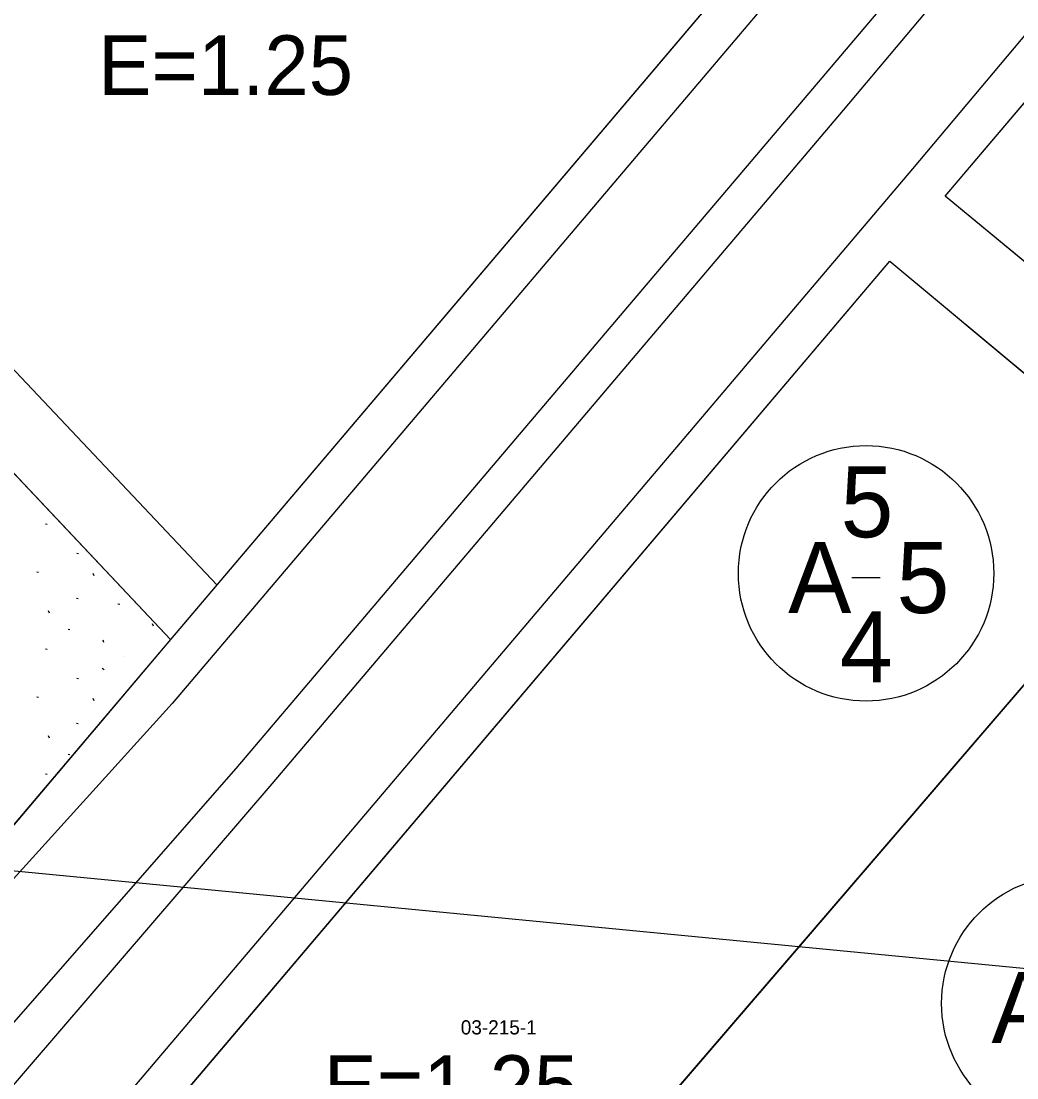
# Model space of a CAD drawing. Extents: x 413946 to 415528, y 4453939 to 4454944.
# Drawn here: x 414039 to 414109.1, y 4454070.2 to 4454144.6 of the extents above; entities that cross this region are included whole.
import ezdxf

# ---------------------------------------------------------------- set-up
doc = ezdxf.new("R2010")
doc.units = 0
for name, color, linetype in [('0_KADASTRO', 7, 'Continuous'), ('KST_ENERJI_NAKIL_HAT', 7, 'Continuous'), ('Level 28', 7, 'Continuous'), ('Level 41', 7, 'Continuous'), ('Level 54', 7, 'Continuous'), ('Level 62', 7, 'Continuous'), ('SEMBOL', 7, 'Continuous'), ('SNR_FONKSIYON', 7, 'Continuous'), ('SNR_YAPIYAK', 7, 'Continuous')]:
    doc.layers.add(name, color=color, linetype=linetype)

msp = doc.modelspace()

# ---------------------------------------------------------------- linework, layer by layer
at = {"layer": '0_KADASTRO'}
for points in [[(414104.071, 4454132.258), (414164.583, 4454203.57), (414172.805, 4454197.437), (414170.662, 4454181.073), (414120.283, 4454118.904)], [(414009.76, 4454143.15), (414068.04, 4454200.16), (414102.4, 4454163.4), (414049.49, 4454101.04)], [(413970.76, 4454105), (414009.76, 4454143.15), (414049.49, 4454101.04), (414024.79, 4454071.92), (414002.18, 4454071.38)], [(414039.197, 4454055.799), (414100.185, 4454127.686), (414120.384, 4454110.851), (414110.604, 4454098.965), (414046.509, 4454024.418), (414044.823, 4454025.915)], [(414046.509, 4454024.418), (414110.604, 4454098.965), (414117.89, 4454093.361), (414125.039, 4454088.029), (414131.844, 4454082.24), (414139.712, 4454075.76), (414126.173, 4454061.05), (414125.868, 4454018.061), (414050.524, 4454020.857)]]:
    msp.add_lwpolyline(points, close=True, dxfattribs=at)
at = {"layer": 'KST_ENERJI_NAKIL_HAT'}
msp.add_line((414007.217, 4454087.747), (414186.528, 4454070.452), dxfattribs=at)
at = {"layer": 'Level 28'}
for p, q in [((414104.071, 4454132.258), (414164.583, 4454203.57)), ((414102.4, 4454163.4), (414049.49, 4454101.04)), ((414120.283, 4454118.904), (414104.071, 4454132.258)), ((414039.197, 4454055.799), (414100.185, 4454127.686)), ((414100.185, 4454127.686), (414120.384, 4454110.851)), ((414049.49, 4454101.04), (414024.79, 4454071.92))]:
    msp.add_line(p, q, dxfattribs=at)
at = {"layer": 'Level 41'}
for p, q in [((414040.662, 4454109.19), (414040.788, 4454109.166)), ((414040.662, 4454109.19), (414040.788, 4454109.166)), ((414042.877, 4454107.122), (414043.004, 4454107.097)), ((414042.877, 4454107.122), (414043.004, 4454107.097)), ((414040.057, 4454105.803), (414040.182, 4454105.779)), ((414040.057, 4454105.803), (414040.182, 4454105.779)), ((414044.091, 4454105.524), (414044.026, 4454105.686)), ((414044.091, 4454105.524), (414044.026, 4454105.686)), ((414042.85, 4454103.956), (414042.977, 4454103.933)), ((414042.85, 4454103.956), (414042.977, 4454103.933)), ((414045.779, 4454103.546), (414045.906, 4454103.522)), ((414045.779, 4454103.546), (414045.906, 4454103.522)), ((414040.947, 4454102.887), (414040.881, 4454103.049)), ((414040.947, 4454102.887), (414040.881, 4454103.049)), ((414042.266, 4454101.752), (414042.392, 4454101.728)), ((414042.266, 4454101.752), (414042.392, 4454101.728)), ((414048.284, 4454101.972), (414048.219, 4454102.136)), ((414048.284, 4454101.972), (414048.219, 4454102.136)), ((414044.788, 4454100.823), (414044.724, 4454100.984)), ((414044.788, 4454100.823), (414044.724, 4454100.984)), ((414040.662, 4454100.384), (414040.788, 4454100.36)), ((414040.662, 4454100.384), (414040.788, 4454100.36)), ((414046.146, 4454099.859), (414046.155, 4454099.858)), ((414046.146, 4454099.859), (414046.155, 4454099.858)), ((414044.671, 4454099.021), (414044.798, 4454098.922)), ((414044.671, 4454099.021), (414044.798, 4454098.922)), ((414042.877, 4454098.316), (414043.004, 4454098.291)), ((414042.877, 4454098.316), (414043.004, 4454098.291)), ((414040.057, 4454096.997), (414040.182, 4454096.973)), ((414040.057, 4454096.997), (414040.182, 4454096.973)), ((414044.091, 4454096.718), (414044.026, 4454096.88)), ((414044.091, 4454096.718), (414044.026, 4454096.88)), ((414042.85, 4454095.15), (414042.977, 4454095.127)), ((414042.85, 4454095.15), (414042.977, 4454095.127)), ((414040.947, 4454094.081), (414040.881, 4454094.243)), ((414040.947, 4454094.081), (414040.881, 4454094.243)), ((414042.266, 4454092.946), (414042.392, 4454092.922)), ((414042.266, 4454092.946), (414042.392, 4454092.922)), ((414040.662, 4454091.578), (414040.788, 4454091.554)), ((414040.662, 4454091.578), (414040.788, 4454091.554))]:
    msp.add_line(p, q, dxfattribs=at)
at = {"layer": 'Level 54'}
for points in [[(414170.662, 4454181.073), (414120.283, 4454118.904), (414104.071, 4454132.258), (414164.583, 4454203.57), (414172.805, 4454197.437)], [(414009.76, 4454143.15), (414068.04, 4454200.16), (414102.4, 4454163.4), (414049.49, 4454101.04)], [(414100.185, 4454127.686), (414120.384, 4454110.851), (414110.604, 4454098.965), (414048.54, 4454026.78), (414044.603, 4454027.082), (414039.197, 4454055.799)], [(414048.54, 4454026.78), (414110.604, 4454098.965), (414117.89, 4454093.361), (414125.039, 4454088.029), (414131.844, 4454082.24), (414139.712, 4454075.76), (414126.173, 4454061.05), (414125.888, 4454020.85)]]:
    msp.add_lwpolyline(points, close=True, dxfattribs=at)
at = {"layer": 'Level 62'}
for p, q in [((414026.628, 4454071.192), (414049.592, 4454096.516)), ((414031.815, 4454066.49), (414054.105, 4454091.944)), ((414056.619, 4454090.861), (414035.987, 4454066.876))]:
    msp.add_line(p, q, dxfattribs=at)
for points in [[(414072.502, 4454113.629), (414106.334, 4454153.507), (414171.713, 4454230.692)], [(414171.523, 4454227.02), (414096.889, 4454138.323), (414075.792, 4454113.459)], [(414170.981, 4454216.536), (414101.779, 4454134.194), (414083.833, 4454113.043)], [(414103.46, 4454160.014), (414101.453, 4454157.647), (414064.462, 4454114.044)], [(414064.462, 4454114.044), (414049.592, 4454096.516)], [(414054.105, 4454091.944), (414072.502, 4454113.629)], [(414083.833, 4454113.043), (414039.324, 4454060.586)], [(414075.792, 4454113.459), (414056.619, 4454090.861)]]:
    msp.add_lwpolyline(points, dxfattribs=at)
at = {"layer": 'SEMBOL'}
msp.add_line((414097.506, 4454105.399), (414099.506, 4454105.399), dxfattribs=at)
for centre in [(414098.506, 4454105.696), (414112.833, 4454075.397)]:
    msp.add_circle(centre, 9, dxfattribs=at)
at = {"layer": 'SNR_FONKSIYON'}
for p, q in [((414009.76, 4454143.15), (414049.49, 4454101.04)), ((414110.604, 4454098.965), (414048.54, 4454026.78))]:
    msp.add_line(p, q, dxfattribs=at)
at = {"layer": 'SNR_YAPIYAK'}
msp.add_lwpolyline([(414013.335, 4454146.647), (414052.745, 4454104.876)], dxfattribs=at)

# ---------------------------------------------------------------- texts
at = {"layer": '0_KADASTRO'}
msp.add_text('03-215-1', height=1, dxfattribs=at).set_placement((414069.939, 4454073.21))
at = {"layer": 'SEMBOL'}
for s, height, p in [('E=1.25', 4.2, (414044.388, 4454139.397)), ('5', 5, (414096.713, 4454108.238)), ('A', 5, (414093.014, 4454102.899)), ('5', 5, (414100.66, 4454102.899)), ('4', 5, (414096.668, 4454098.022)), ('A', 5, (414107.341, 4454072.6)), ('E=1.25', 4.2, (414060.275, 4454067.54))]:
    msp.add_text(s, height=height, dxfattribs=at).set_placement(p)

doc.saveas('drawing.dxf')
